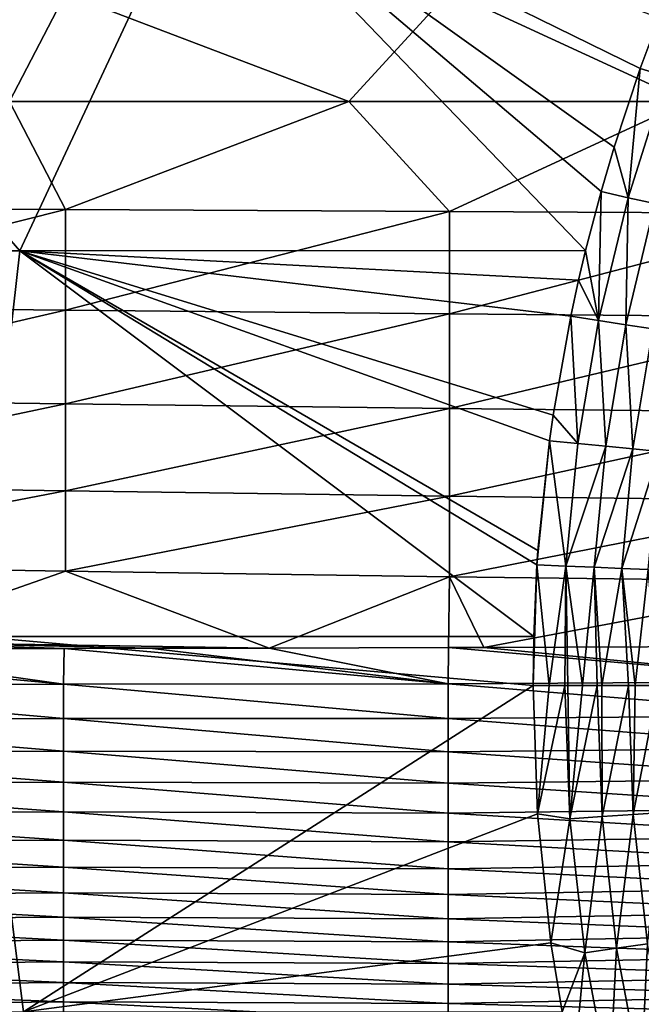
# Model space of a CAD drawing. Header units: metres. Extents: x -104 to 104, y -68 to 90.
# Tile 494 of 656: x -33 to -24, y 40 to 54. Entities that reach past the tile are written whole.
import ezdxf

# ---------------------------------------------------------------- set-up
doc = ezdxf.new("R2010")
doc.units = ezdxf.units.M
doc.layers.add('solid_FIT-BATH-153_SW0002', color=7, linetype='CONTINUOUS')

msp = doc.modelspace()

# ---------------------------------------------------------------- linework, layer by layer
at = {"layer": 'solid_FIT-BATH-153_SW0002'}
for points in [[(-37.39642, 55.814167, 16.215008), (-40.495628, 50.321945, 16.227427), (-32.630199, 50.321835, 16.211613)], [(-30.063152, 55.814846, 16.204006), (-37.39642, 55.814167, 16.215008), (-32.630199, 50.321835, 16.211613)], [(-30.063152, 55.814846, 16.204006), (-32.630199, 50.321835, 16.211613), (-24.776464, 50.326393, 16.201859)], [(-24.561502, 51.143856, 16.201584), (-30.063152, 55.814846, 16.204006), (-24.776464, 50.326393, 16.201859)], [(-24.018951, 52.85038, 16.200531), (-23.756378, 53.553455, 16.199917), (-30.063152, 55.814846, 16.204006)], [(-24.380342, 51.761234, 16.201277), (-24.018951, 52.85038, 16.200531), (-30.063152, 55.814846, 16.204006)], [(-24.561502, 51.143856, 16.201584), (-24.380342, 51.761234, 16.201277), (-30.063152, 55.814846, 16.204006)], [(-32.775223, 52.393456, -22.111536), (-37.328682, 53.860115, -22.010876), (-31.996014, 53.892139, -22.127745)], [(-28.062431, 52.393456, -22.202301), (-32.775223, 52.393456, -22.111536), (-31.996014, 53.892139, -22.127745)], [(-28.062431, 52.393456, -22.202301), (-31.996014, 53.892139, -22.127745), (-26.663343, 53.920895, -22.226873)], [(-23.359644, 52.393456, -22.279018), (-28.062431, 52.393456, -22.202301), (-26.663343, 53.920895, -22.226873)], [(-23.359644, 52.393456, -22.279018), (-26.663343, 53.920895, -22.226873), (-21.330675, 53.945782, -22.308178)], [(-23.653885, 52.742725, 16.230291), (-23.756378, 53.553455, 16.199917), (-24.018951, 52.85038, 16.200531)], [(-24.185965, 51.059376, 16.229555), (-24.018951, 52.85038, 16.200531), (-24.380342, 51.761234, 16.201277)], [(-24.185965, 51.059376, 16.229555), (-23.653885, 52.742725, 16.230291), (-24.018951, 52.85038, 16.200531)], [(-24.185965, 51.059376, 16.229555), (-23.813053, 50.976425, 16.290081), (-23.653885, 52.742725, 16.230291)], [(-31.996117, 50.894798, -22.127745), (-37.328789, 50.926823, -22.010876), (-32.775223, 52.393456, -22.111536)], [(-31.996117, 50.894798, -22.127745), (-32.775223, 52.393456, -22.111536), (-28.062431, 52.393456, -22.202301)], [(-26.663441, 50.866043, -22.226875), (-31.996117, 50.894798, -22.127745), (-28.062431, 52.393456, -22.202301)], [(-26.663441, 50.866043, -22.226875), (-28.062431, 52.393456, -22.202301), (-23.359644, 52.393456, -22.279018)], [(-21.330763, 50.841156, -22.30818), (-26.663441, 50.866043, -22.226875), (-23.359644, 52.393456, -22.279018)], [(-24.185965, 51.059376, 16.229555), (-24.380342, 51.761234, 16.201277), (-24.561502, 51.143856, 16.201584)], [(-24.596445, 49.35527, 16.228106), (-24.561502, 51.143856, 16.201584), (-24.776464, 50.326393, 16.201859)], [(-24.596445, 49.35527, 16.228106), (-24.185965, 51.059376, 16.229555), (-24.561502, 51.143856, 16.201584)], [(-24.596445, 49.35527, 16.228106), (-24.215511, 49.29641, 16.288952), (-24.185965, 51.059376, 16.229555)], [(-24.215511, 49.29641, 16.288952), (-23.813053, 50.976425, 16.290081), (-24.185965, 51.059376, 16.229555)], [(-24.215511, 49.29641, 16.288952), (-23.843164, 49.237606, 16.384039), (-23.813053, 50.976425, 16.290081)], [(-37.328789, 49.552422, -22.009747), (-37.328789, 50.926823, -22.010876), (-31.996117, 50.894798, -22.127745)], [(-37.328789, 49.552422, -22.009747), (-31.996117, 50.894798, -22.127745), (-31.996117, 49.496792, -22.126936)], [(-31.996117, 49.496792, -22.126936), (-31.996117, 50.894798, -22.127745), (-26.663441, 50.866043, -22.226875)], [(-31.996117, 49.496792, -22.126936), (-26.663441, 50.866043, -22.226875), (-26.663441, 49.446838, -22.226355)], [(-26.663441, 49.446838, -22.226355), (-26.663441, 50.866043, -22.226875), (-21.330763, 50.841156, -22.30818)], [(-26.663441, 49.446838, -22.226355), (-21.330763, 50.841156, -22.30818), (-21.330763, 49.40361, -22.307909)], [(-32.630199, 50.321835, 16.211613), (-40.495628, 50.321945, 16.227427), (-33.23571, 44.971676, 16.210653)], [(-32.630199, 50.321835, 16.211613), (-33.23571, 44.971676, 16.210653), (-25.496706, 44.972931, 16.199598)], [(-24.874529, 49.912621, 16.201939), (-24.776464, 50.326393, 16.201859), (-32.630199, 50.321835, 16.211613)], [(-25.451363, 45.966942, 16.200581), (-32.630199, 50.321835, 16.211613), (-25.496706, 44.972931, 16.199598)], [(-24.982834, 49.414848, 16.201981), (-24.874529, 49.912621, 16.201939), (-32.630199, 50.321835, 16.211613)], [(-25.2274, 48.041821, 16.201784), (-24.982834, 49.414848, 16.201981), (-32.630199, 50.321835, 16.211613)], [(-25.278334, 47.684807, 16.201656), (-25.2274, 48.041821, 16.201784), (-32.630199, 50.321835, 16.211613)], [(-25.437536, 46.164795, 16.200745), (-25.278334, 47.684807, 16.201656), (-32.630199, 50.321835, 16.211613)], [(-25.451363, 45.966942, 16.200581), (-25.437536, 46.164795, 16.200745), (-32.630199, 50.321835, 16.211613)], [(-24.596445, 49.35527, 16.228106), (-24.776464, 50.326393, 16.201859), (-24.874529, 49.912621, 16.201939)], [(-24.596445, 49.35527, 16.228106), (-24.874529, 49.912621, 16.201939), (-24.982834, 49.414848, 16.201981)], [(-37.328789, 49.552422, -22.009747), (-31.996117, 49.496792, -22.126936), (-37.328789, 48.269279, -22.004801)], [(-31.996117, 49.496792, -22.126936), (-31.996117, 48.197323, -22.122765), (-37.328789, 48.269279, -22.004801)], [(-31.996117, 49.496792, -22.126936), (-26.663441, 49.446838, -22.226355), (-31.996117, 48.197323, -22.122765)], [(-26.663441, 49.446838, -22.226355), (-26.663441, 48.132706, -22.222878), (-31.996117, 48.197323, -22.122765)], [(-26.663441, 49.446838, -22.226355), (-21.330763, 49.40361, -22.307909), (-26.663441, 48.132706, -22.222878)], [(-21.330763, 49.40361, -22.307909), (-21.330763, 48.07679, -22.305033), (-26.663441, 48.132706, -22.222878)], [(-24.883718, 47.646671, 16.225906), (-24.982834, 49.414848, 16.201981), (-25.2274, 48.041821, 16.201784)], [(-24.883718, 47.646671, 16.225906), (-24.596445, 49.35527, 16.228106), (-24.982834, 49.414848, 16.201981)], [(-24.883718, 47.646671, 16.225906), (-24.496166, 47.610031, 16.286884), (-24.596445, 49.35527, 16.228106)], [(-24.496166, 47.610031, 16.286884), (-24.215511, 49.29641, 16.288952), (-24.596445, 49.35527, 16.228106)], [(-24.496166, 47.610031, 16.286884), (-24.118868, 47.573814, 16.383505), (-24.215511, 49.29641, 16.288952)], [(-24.118868, 47.573814, 16.383505), (-23.843164, 49.237606, 16.384039), (-24.215511, 49.29641, 16.288952)], [(-24.118868, 47.573814, 16.383505), (-23.754395, 47.538319, 16.514683), (-23.843164, 49.237606, 16.384039)], [(-37.328789, 48.269279, -22.004801), (-31.996117, 48.197323, -22.122765), (-37.328789, 47.07489, -21.99353)], [(-31.996117, 48.197323, -22.122765), (-31.996117, 46.99271, -22.112913), (-37.328789, 47.07489, -21.99353)], [(-31.996117, 48.197323, -22.122765), (-26.663441, 48.132706, -22.222878), (-31.996117, 46.99271, -22.112913)], [(-26.663441, 48.132706, -22.222878), (-26.663441, 46.918911, -22.214304), (-31.996117, 46.99271, -22.112913)], [(-26.663441, 48.132706, -22.222878), (-21.330763, 48.07679, -22.305033), (-26.663441, 46.918911, -22.214304)], [(-21.330763, 48.07679, -22.305033), (-21.330763, 46.855053, -22.297564), (-26.663441, 46.918911, -22.214304)], [(-24.883718, 47.646671, 16.225906), (-25.2274, 48.041821, 16.201784), (-25.278334, 47.684807, 16.201656)], [(-25.451363, 45.966942, 16.200581), (-25.278334, 47.684807, 16.201656), (-25.437536, 46.164795, 16.200745)], [(-25.048067, 45.947784, 16.222975), (-25.278334, 47.684807, 16.201656), (-25.451363, 45.966942, 16.200581)], [(-25.048067, 45.947784, 16.222975), (-24.883718, 47.646671, 16.225906), (-25.278334, 47.684807, 16.201656)], [(-25.048067, 45.947784, 16.222975), (-24.496166, 47.610031, 16.286884), (-24.883718, 47.646671, 16.225906)], [(-25.048067, 45.947784, 16.222975), (-24.655161, 45.930931, 16.28389), (-24.496166, 47.610031, 16.286884)], [(-24.655161, 45.930931, 16.28389), (-24.118868, 47.573814, 16.383505), (-24.496166, 47.610031, 16.286884)], [(-24.655161, 45.930931, 16.28389), (-24.274286, 45.914474, 16.381714), (-24.118868, 47.573814, 16.383505)], [(-24.274286, 45.914474, 16.381714), (-23.754395, 47.538319, 16.514683), (-24.118868, 47.573814, 16.383505)], [(-24.274286, 45.914474, 16.381714), (-23.907734, 45.898491, 16.514843), (-23.754395, 47.538319, 16.514683)], [(-37.328789, 47.07489, -21.99353), (-31.996117, 46.99271, -22.112913), (-37.328789, 45.966747, -21.97336)], [(-31.996117, 46.99271, -22.112913), (-31.996117, 45.87928, -22.095005), (-37.328789, 45.966747, -21.97336)], [(-31.996117, 46.99271, -22.112913), (-26.663441, 46.918911, -22.214304), (-31.996117, 45.87928, -22.095005)], [(-26.663441, 46.918911, -22.214304), (-26.663441, 45.800735, -22.198425), (-31.996117, 45.87928, -22.095005)], [(-26.663441, 46.918911, -22.214304), (-21.330763, 46.855053, -22.297564), (-26.663441, 45.800735, -22.198425)], [(-21.330763, 46.855053, -22.297564), (-21.330763, 45.732765, -22.283442), (-26.663441, 45.800735, -22.198425)], [(-37.328789, 45.966747, -21.97336), (-31.996117, 45.87928, -22.095005), (-34.794106, 44.898808, -22.002022)], [(-25.451363, 45.966942, 16.200581), (-25.496706, 44.972931, 16.199598), (-25.504524, 44.292007, 16.198769)], [(-25.283495, 44.291912, 16.204723), (-25.451363, 45.966942, 16.200581), (-25.504524, 44.292007, 16.198769)], [(-25.048067, 45.947784, 16.222975), (-25.451363, 45.966942, 16.200581), (-25.283495, 44.291912, 16.204723)], [(-25.048067, 45.947784, 16.222975), (-25.283495, 44.291912, 16.204723), (-25.0632, 44.291809, 16.223028)], [(-25.048067, 45.947784, 16.222975), (-25.0632, 44.291809, 16.223028), (-25.023546, 44.291786, 16.227642)], [(-25.048067, 45.947784, 16.222975), (-25.023546, 44.291786, 16.227642), (-24.818592, 44.291672, 16.257967)], [(-25.048067, 45.947784, 16.222975), (-24.818592, 44.291672, 16.257967), (-24.655161, 45.930931, 16.28389)], [(-24.655161, 45.930931, 16.28389), (-24.818592, 44.291672, 16.257967), (-24.61511, 44.29155, 16.298975)], [(-24.655161, 45.930931, 16.28389), (-24.61511, 44.29155, 16.298975), (-24.548744, 44.291504, 16.314745)], [(-24.655161, 45.930931, 16.28389), (-24.548744, 44.291504, 16.314745), (-24.274286, 45.914474, 16.381714)], [(-24.274286, 45.914474, 16.381714), (-24.548744, 44.291504, 16.314745), (-24.181374, 44.291237, 16.424147)], [(-24.274286, 45.914474, 16.381714), (-24.181374, 44.291237, 16.424147), (-24.086527, 44.291161, 16.45871)], [(-24.274286, 45.914474, 16.381714), (-24.086527, 44.291161, 16.45871), (-23.907734, 45.898491, 16.514843)], [(-31.996117, 45.87928, -22.095005), (-29.168476, 44.810032, -22.123938), (-34.794106, 44.898808, -22.002022)], [(-31.996117, 45.87928, -22.095005), (-26.663441, 45.800735, -22.198425), (-29.168476, 44.810032, -22.123938)], [(-26.663441, 45.800735, -22.198425), (-26.680649, 44.816528, -22.172691), (-29.168476, 44.810032, -22.123938)], [(-26.663441, 45.800735, -22.198425), (-26.189068, 44.818077, -22.181822), (-26.680649, 44.816528, -22.172691)], [(-26.663441, 45.800735, -22.198425), (-21.330763, 45.732765, -22.283442), (-26.189068, 44.818077, -22.181822)], [(-23.907734, 45.898491, 16.514843), (-24.086527, 44.291161, 16.45871), (-23.766743, 44.290882, 16.595779)], [(-21.330763, 45.732765, -22.283442), (-21.639244, 44.836987, -22.258461), (-26.189068, 44.818077, -22.181822)], [(-33.23571, 44.971676, 16.210653), (-40.074757, 39.761913, 16.218199), (-32.580666, 39.760704, 16.200813)], [(-25.504524, 44.292007, 16.198769), (-25.496706, 44.972931, 16.199598), (-33.23571, 44.971676, 16.210653)], [(-25.504524, 44.292007, 16.198769), (-33.23571, 44.971676, 16.210653), (-32.580666, 39.760704, 16.200813)], [(-34.794106, 44.898808, -22.002022), (-32.015759, 44.805195, -22.062944), (-35.556454, 44.802715, -21.979378)], [(-34.794106, 44.898808, -22.002022), (-30.827185, 44.806889, -22.089079), (-32.015759, 44.805195, -22.062944)], [(-34.794106, 44.898808, -22.002022), (-29.168476, 44.810032, -22.123938), (-30.827185, 44.806889, -22.089079)], [(-26.685522, 44.31221, -22.152857), (-30.827185, 44.806889, -22.089079), (-29.168476, 44.810032, -22.123938)], [(-26.685522, 44.31221, -22.152857), (-29.168476, 44.810032, -22.123938), (-26.680649, 44.816528, -22.172691)], [(-21.347351, 44.344879, -22.246088), (-26.685522, 44.31221, -22.152857), (-26.680649, 44.816528, -22.172691)], [(-21.347351, 44.344879, -22.246088), (-26.680649, 44.816528, -22.172691), (-26.189068, 44.818077, -22.181822)], [(-21.347351, 44.344879, -22.246088), (-26.189068, 44.818077, -22.181822), (-21.639244, 44.836987, -22.258461)], [(-32.023693, 44.308716, -22.04052), (-37.361866, 44.302441, -21.907793), (-37.354111, 44.802822, -21.933685)], [(-32.023693, 44.308716, -22.04052), (-37.354111, 44.802822, -21.933685), (-35.556454, 44.802715, -21.979378)], [(-32.023693, 44.308716, -22.04052), (-35.556454, 44.802715, -21.979378), (-32.015759, 44.805195, -22.062944)], [(-26.685522, 44.31221, -22.152857), (-32.023693, 44.308716, -22.04052), (-32.015759, 44.805195, -22.062944)], [(-26.685522, 44.31221, -22.152857), (-32.015759, 44.805195, -22.062944), (-30.827185, 44.806889, -22.089079)], [(-32.023693, 44.308716, -22.04052), (-32.023693, 43.834133, -22.012934), (-37.361866, 44.302441, -21.907793)], [(-32.023693, 43.834133, -22.012934), (-37.361866, 43.823704, -21.876171), (-37.361866, 44.302441, -21.907793)], [(-25.443758, 42.509686, 16.195995), (-25.504524, 44.292007, 16.198769), (-32.580666, 39.760704, 16.200813)], [(-26.685522, 44.31221, -22.152857), (-26.685522, 43.830986, -22.128059), (-32.023693, 44.308716, -22.04052)], [(-26.685522, 43.830986, -22.128059), (-32.023693, 43.834133, -22.012934), (-32.023693, 44.308716, -22.04052)], [(-21.347351, 44.344879, -22.246088), (-21.347351, 43.873726, -22.224869), (-26.685522, 44.31221, -22.152857)], [(-21.347351, 43.873726, -22.224869), (-26.685522, 43.830986, -22.128059), (-26.685522, 44.31221, -22.152857)], [(-25.283495, 44.291912, 16.204723), (-25.504524, 44.292007, 16.198769), (-25.443758, 42.509686, 16.195995)], [(-25.283495, 44.291912, 16.204723), (-25.443758, 42.509686, 16.195995), (-25.0632, 44.291809, 16.223028)], [(-25.0632, 44.291809, 16.223028), (-25.443758, 42.509686, 16.195995), (-24.994791, 42.441475, 16.220142)], [(-25.023546, 44.291786, 16.227642), (-25.0632, 44.291809, 16.223028), (-24.994791, 42.441475, 16.220142)], [(-24.818592, 44.291672, 16.257967), (-25.023546, 44.291786, 16.227642), (-24.994791, 42.441475, 16.220142)], [(-24.818592, 44.291672, 16.257967), (-24.994791, 42.441475, 16.220142), (-24.61511, 44.29155, 16.298975)], [(-24.994791, 42.441475, 16.220142), (-24.547609, 42.471706, 16.296188), (-24.61511, 44.29155, 16.298975)], [(-24.548744, 44.291504, 16.314745), (-24.61511, 44.29155, 16.298975), (-24.547609, 42.471706, 16.296188)], [(-24.548744, 44.291504, 16.314745), (-24.547609, 42.471706, 16.296188), (-24.181374, 44.291237, 16.424147)], [(-24.547609, 42.471706, 16.296188), (-24.115059, 42.500511, 16.42137), (-24.181374, 44.291237, 16.424147)], [(-24.086527, 44.291161, 16.45871), (-24.181374, 44.291237, 16.424147), (-24.115059, 42.500511, 16.42137)], [(-24.086527, 44.291161, 16.45871), (-24.115059, 42.500511, 16.42137), (-23.766743, 44.290882, 16.595779)], [(-24.115059, 42.500511, 16.42137), (-23.701351, 42.527622, 16.593054), (-23.766743, 44.290882, 16.595779)], [(-21.347351, 43.873726, -22.224869), (-21.347351, 43.424355, -22.198523), (-26.685522, 43.830986, -22.128059)], [(-32.023693, 43.834133, -22.012934), (-32.023693, 43.380852, -21.979256), (-37.361866, 43.823704, -21.876171)], [(-32.023693, 43.380852, -21.979256), (-37.361866, 43.3661, -21.837837), (-37.361866, 43.823704, -21.876171)], [(-26.685522, 43.372162, -22.097429), (-32.023693, 43.380852, -21.979256), (-32.023693, 43.834133, -22.012934)], [(-26.685522, 43.830986, -22.128059), (-26.685522, 43.372162, -22.097429), (-32.023693, 43.834133, -22.012934)], [(-21.347351, 43.424355, -22.198523), (-26.685522, 43.372162, -22.097429), (-26.685522, 43.830986, -22.128059)], [(-32.023693, 43.380852, -21.979256), (-32.023693, 42.94833, -21.938745), (-37.361866, 43.3661, -21.837837)], [(-32.023693, 42.94833, -21.938745), (-37.361866, 42.92918, -21.792015), (-37.361866, 43.3661, -21.837837)], [(-26.685522, 42.935093, -22.060211), (-32.023693, 42.94833, -21.938745), (-32.023693, 43.380852, -21.979256)], [(-26.685522, 43.372162, -22.097429), (-26.685522, 42.935093, -22.060211), (-32.023693, 43.380852, -21.979256)], [(-21.347351, 43.424355, -22.198523), (-21.347351, 42.996109, -22.166361), (-26.685522, 43.372162, -22.097429)], [(-21.347351, 42.996109, -22.166361), (-26.685522, 42.935093, -22.060211), (-26.685522, 43.372162, -22.097429)], [(-32.023693, 42.94833, -21.938745), (-32.023693, 42.53603, -21.890671), (-37.361866, 42.92918, -21.792015)], [(-32.023693, 42.53603, -21.890671), (-37.361866, 42.512478, -21.73793), (-37.361866, 42.92918, -21.792015)], [(-26.685522, 42.519138, -22.015656), (-32.023693, 42.53603, -21.890671), (-32.023693, 42.94833, -21.938745)], [(-26.685522, 42.935093, -22.060211), (-26.685522, 42.519138, -22.015656), (-32.023693, 42.94833, -21.938745)], [(-21.347351, 42.996109, -22.166361), (-21.347351, 42.588329, -22.127697), (-26.685522, 42.935093, -22.060211)], [(-21.347351, 42.588329, -22.127697), (-26.685522, 42.519138, -22.015656), (-26.685522, 42.935093, -22.060211)], [(-32.023693, 42.53603, -21.890671), (-32.023693, 42.143414, -21.83429), (-37.361866, 42.512478, -21.73793)], [(-32.023693, 42.143414, -21.83429), (-37.361866, 42.115536, -21.674812), (-37.361866, 42.512478, -21.73793)], [(-25.256773, 40.721886, 16.192303), (-25.443758, 42.509686, 16.195995), (-32.580666, 39.760704, 16.200813)], [(-26.685522, 42.12365, -21.963005), (-32.023693, 42.143414, -21.83429), (-32.023693, 42.53603, -21.890671)], [(-26.685522, 42.519138, -22.015656), (-26.685522, 42.12365, -21.963005), (-32.023693, 42.53603, -21.890671)], [(-21.347351, 42.588329, -22.127697), (-21.347351, 42.200356, -22.081846), (-26.685522, 42.519138, -22.015656)], [(-21.347351, 42.200356, -22.081846), (-26.685522, 42.12365, -21.963005), (-26.685522, 42.519138, -22.015656)], [(-24.994791, 42.441475, 16.220142), (-25.443758, 42.509686, 16.195995), (-25.256773, 40.721886, 16.192303)], [(-24.547609, 42.471706, 16.296188), (-24.344749, 40.645702, 16.292355), (-24.115059, 42.500511, 16.42137)], [(-24.344749, 40.645702, 16.292355), (-23.915419, 40.705257, 16.417587), (-24.115059, 42.500511, 16.42137)], [(-24.115059, 42.500511, 16.42137), (-23.915419, 40.705257, 16.417587), (-23.701351, 42.527622, 16.593054)], [(-24.994791, 42.441475, 16.220142), (-25.256773, 40.721886, 16.192303), (-24.788548, 40.583477, 16.21624)], [(-24.994791, 42.441475, 16.220142), (-24.788548, 40.583477, 16.21624), (-24.547609, 42.471706, 16.296188)], [(-24.788548, 40.583477, 16.21624), (-24.344749, 40.645702, 16.292355), (-24.547609, 42.471706, 16.296188)], [(-32.023693, 42.143414, -21.83429), (-32.023693, 41.769943, -21.768826), (-37.361866, 42.115536, -21.674812)], [(-32.023693, 41.769943, -21.768826), (-37.361866, 41.737877, -21.601797), (-37.361866, 42.115536, -21.674812)], [(-26.685522, 41.747993, -21.90148), (-32.023693, 41.769943, -21.768826), (-32.023693, 42.143414, -21.83429)], [(-26.685522, 42.12365, -21.963005), (-26.685522, 41.747993, -21.90148), (-32.023693, 42.143414, -21.83429)], [(-21.347351, 42.200356, -22.081846), (-21.347351, 41.831524, -22.028114), (-26.685522, 42.12365, -21.963005)], [(-21.347351, 41.831524, -22.028114), (-26.685522, 41.747993, -21.90148), (-26.685522, 42.12365, -21.963005)], [(-21.347351, 41.831524, -22.028114), (-21.347351, 41.481213, -21.965662), (-26.685522, 41.747993, -21.90148)], [(-32.023693, 41.769943, -21.768826), (-32.023693, 41.415081, -21.693293), (-37.361866, 41.737877, -21.601797)], [(-32.023693, 41.415081, -21.693293), (-37.361866, 41.379002, -21.517838), (-37.361866, 41.737877, -21.601797)], [(-26.685522, 41.39156, -21.830074), (-32.023693, 41.415081, -21.693293), (-32.023693, 41.769943, -21.768826)], [(-26.685522, 41.747993, -21.90148), (-26.685522, 41.39156, -21.830074), (-32.023693, 41.769943, -21.768826)], [(-21.347351, 41.481213, -21.965662), (-26.685522, 41.39156, -21.830074), (-26.685522, 41.747993, -21.90148)], [(-32.023693, 41.415081, -21.693293), (-32.023693, 41.078293, -21.606644), (-37.361866, 41.379002, -21.517838)], [(-26.685522, 41.053749, -21.7477), (-32.023693, 41.078293, -21.606644), (-32.023693, 41.415081, -21.693293)], [(-26.685522, 41.39156, -21.830074), (-26.685522, 41.053749, -21.7477), (-32.023693, 41.415081, -21.693293)], [(-21.347351, 41.481213, -21.965662), (-21.347351, 41.148842, -21.893488), (-26.685522, 41.39156, -21.830074)], [(-32.023693, 41.078293, -21.606644), (-37.361866, 41.038395, -21.421862), (-37.361866, 41.379002, -21.517838)], [(-21.347351, 41.148842, -21.893488), (-26.685522, 41.053749, -21.7477), (-26.685522, 41.39156, -21.830074)], [(-21.347351, 41.148842, -21.893488), (-21.347351, 40.833828, -21.810581), (-26.685522, 41.053749, -21.7477)], [(-32.023693, 41.078293, -21.606644), (-32.023693, 40.759041, -21.507833), (-37.361866, 41.038395, -21.421862)], [(-32.023693, 40.759041, -21.507833), (-37.361866, 40.715549, -21.312798), (-37.361866, 41.038395, -21.421862)], [(-26.685522, 40.733971, -21.653269), (-32.023693, 40.759041, -21.507833), (-32.023693, 41.078293, -21.606644)], [(-26.685522, 41.053749, -21.7477), (-26.685522, 40.733971, -21.653269), (-32.023693, 41.078293, -21.606644)], [(-21.347351, 40.833828, -21.810581), (-26.685522, 40.733971, -21.653269), (-26.685522, 41.053749, -21.7477)], [(-32.023693, 40.759041, -21.507833), (-32.023693, 40.456791, -21.395819), (-37.361866, 40.715549, -21.312798)], [(-32.023693, 40.456791, -21.395819), (-37.361866, 40.409958, -21.189571), (-37.361866, 40.715549, -21.312798)], [(-25.256773, 40.721886, 16.192303), (-32.580666, 39.760704, 16.200813), (-25.10289, 39.760635, 16.18992)], [(-26.685522, 40.431629, -21.545687), (-32.023693, 40.456791, -21.395819), (-32.023693, 40.759041, -21.507833)], [(-26.685522, 40.733971, -21.653269), (-26.685522, 40.431629, -21.545687), (-32.023693, 40.759041, -21.507833)], [(-21.347351, 40.833828, -21.810581), (-21.347351, 40.535591, -21.715929), (-26.685522, 40.733971, -21.653269)], [(-21.347351, 40.535591, -21.715929), (-26.685522, 40.431629, -21.545687), (-26.685522, 40.733971, -21.653269)], [(-24.788548, 40.583477, 16.21624), (-25.256773, 40.721886, 16.192303), (-25.10289, 39.760635, 16.18992)], [(-24.788548, 40.583477, 16.21624), (-25.10289, 39.760635, 16.18992), (-24.94157, 38.943039, 16.187662)], [(-24.788548, 40.583477, 16.21624), (-24.94157, 38.943039, 16.187662), (-24.442295, 38.739208, 16.211317)], [(-24.788548, 40.583477, 16.21624), (-24.442295, 38.739208, 16.211317), (-24.344749, 40.645702, 16.292355)], [(-24.442295, 38.739208, 16.211317), (-24.004467, 38.834316, 16.287537), (-24.344749, 40.645702, 16.292355)], [(-24.344749, 40.645702, 16.292355), (-24.004467, 38.834316, 16.287537), (-23.915419, 40.705257, 16.417587)], [(-24.004467, 38.834316, 16.287537), (-23.580864, 38.925636, 16.412848), (-23.915419, 40.705257, 16.417587)], [(-32.023693, 40.456791, -21.395819), (-32.023693, 40.171005, -21.269556), (-37.361866, 40.409958, -21.189571)], [(-26.685522, 40.14613, -21.423866), (-32.023693, 40.171005, -21.269556), (-32.023693, 40.456791, -21.395819)], [(-26.685522, 40.431629, -21.545687), (-26.685522, 40.14613, -21.423866), (-32.023693, 40.456791, -21.395819)], [(-21.347351, 40.535591, -21.715929), (-21.347351, 40.253555, -21.608522), (-26.685522, 40.431629, -21.545687)], [(-32.023693, 40.171005, -21.269556), (-37.361866, 40.121105, -21.051113), (-37.361866, 40.409958, -21.189571)], [(-21.347351, 40.253555, -21.608522), (-26.685522, 40.14613, -21.423866), (-26.685522, 40.431629, -21.545687)], [(-32.023693, 40.171005, -21.269556), (-32.023693, 39.90115, -21.127996), (-37.361866, 40.121105, -21.051113)], [(-26.685522, 39.876873, -21.286716), (-32.023693, 39.90115, -21.127996), (-32.023693, 40.171005, -21.269556)], [(-26.685522, 40.14613, -21.423866), (-26.685522, 39.876873, -21.286716), (-32.023693, 40.171005, -21.269556)], [(-21.347351, 40.253555, -21.608522), (-21.347351, 39.987141, -21.487347), (-26.685522, 40.14613, -21.423866)], [(-32.023693, 39.90115, -21.127996), (-37.361866, 39.848488, -20.896347), (-37.361866, 40.121105, -21.051113)], [(-21.347351, 39.987141, -21.487347), (-26.685522, 39.876873, -21.286716), (-26.685522, 40.14613, -21.423866)], [(-32.023693, 39.90115, -21.127996), (-32.023693, 39.646683, -20.970097), (-37.361866, 39.848488, -20.896347)], [(-26.685522, 39.623268, -21.133146), (-32.023693, 39.646683, -20.970097), (-32.023693, 39.90115, -21.127996)], [(-26.685522, 39.876873, -21.286716), (-26.685522, 39.623268, -21.133146), (-32.023693, 39.90115, -21.127996)], [(-21.347351, 39.987141, -21.487347), (-21.347351, 39.73576, -21.351395), (-26.685522, 39.876873, -21.286716)], [(-21.347351, 39.73576, -21.351395), (-26.685522, 39.623268, -21.133146), (-26.685522, 39.876873, -21.286716)]]:
    msp.add_3dface(points, dxfattribs=at)

doc.saveas('drawing.dxf')
